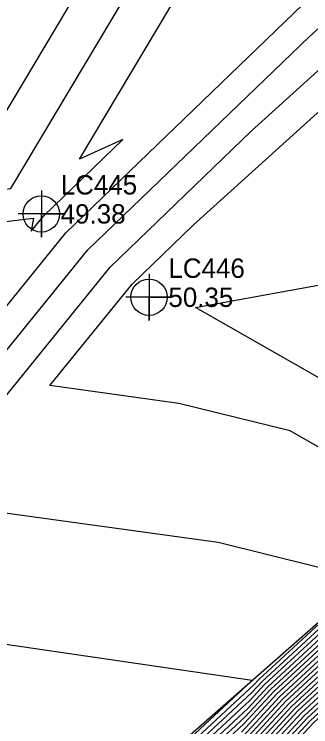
# Model space of a CAD drawing. Extents: x 2188792 to 2191981, y 386090 to 389710.
# Drawn here: x 2190830 to 2190868.2, y 388651.4 to 388743.4 of the extents above; entities that cross this region are included whole.
import ezdxf

# ---------------------------------------------------------------- set-up
doc = ezdxf.new("R2010")
doc.units = 0
for name, color, linetype in [('DTM Contours Major', 7, 'Continuous'), ('DTM Contours Minor', 7, 'Continuous'), ('Exist DTM Breakline', 7, 'Continuous'), ('Exist DTM Regular Point Underwater CELL', 7, 'Continuous'), ('Exist DTM Regular Point Underwater Cogo Elevation', 7, 'Continuous'), ('Exist DTM Regular Point Underwater Cogo Number', 7, 'Continuous')]:
    doc.layers.add(name, color=color, linetype=linetype)

msp = doc.modelspace()

# ---------------------------------------------------------------- linework, layer by layer
at = {"layer": 'DTM Contours Major'}
for points in [[(2190839.713, 388637.144), (2190860.91, 388656.862), (2190861.542, 388657.546), (2190875.52, 388670.452), (2190856.287, 388675.203), (2190817.871, 388680.523), (2190842.362, 388710.749), (2190860.554, 388728.295), (2190887.629, 388752.834)], [(2190838.323, 388746.647), (2190825.141, 388724.528), (2190810.382, 388722.763), (2190806.543, 388724.911), (2190770.033, 388739.157), (2190769.86, 388739.949), (2190760.18, 388739.686), (2190759.583, 388739.673), (2190759.529, 388740.27), (2190755.827, 388744.622)], [(2190938.524, 388737.874), (2190935.596, 388734.272), (2190932.547, 388730.567), (2190927.752, 388726.062), (2190924.74, 388722.303), (2190922.29, 388718.807), (2190919.194, 388717.826), (2190910.043, 388700.164), (2190903.882, 388694.369), (2190903.111, 388693.563), (2190882.24, 388673.686), (2190879.731, 388670.981), (2190863.484, 388655.98), (2190859.581, 388651.757), (2190841.901, 388635.312)], [(2190940.59, 388727.176), (2190936.667, 388723.105), (2190934.006, 388720.257), (2190930.68, 388716.795), (2190927.289, 388713.154), (2190925.294, 388711.121), (2190925.198, 388711.018), (2190922.086, 388708.878), (2190905.214, 388693.009), (2190900.677, 388688.26), (2190883.745, 388672.135), (2190878.534, 388666.517), (2190865.427, 388654.414), (2190858.252, 388646.653)], [(2190939.99, 388723.633), (2190933.949, 388717.368), (2190933.258, 388716.649), (2190927.398, 388710.571), (2190927.072, 388710.199), (2190926.934, 388710.056), (2190923.827, 388706.8), (2190919.471, 388703.806), (2190906.545, 388691.649), (2190898.242, 388682.957), (2190885.251, 388670.585), (2190877.338, 388662.053), (2190867.369, 388652.848), (2190856.923, 388641.549)]]:
    msp.add_lwpolyline(points, dxfattribs=at)
at = {"layer": 'DTM Contours Minor'}
for points in [[(2190750.179, 388747.215), (2190756.085, 388740.27), (2190756.427, 388736.517), (2190760.18, 388736.601), (2190766.688, 388736.777), (2190768.576, 388728.144), (2190794.498, 388718.03), (2190802.647, 388713.47), (2190832.5, 388717.041), (2190832.193, 388715.376), (2190833.811, 388717.373), (2190844.02, 388727.219), (2190838.414, 388724.658), (2190861.965, 388764.175)], [(2190745.449, 388745.541), (2190750.179, 388743.167), (2190752.642, 388740.27), (2190753.271, 388733.361), (2190760.18, 388733.515), (2190763.516, 388733.605), (2190767.119, 388717.132), (2190782.453, 388711.149), (2190794.913, 388704.177), (2190813.811, 388706.437), (2190807.776, 388673.79), (2190839.512, 388712.957), (2190868.02, 388740.452), (2190884.801, 388755.662)], [(2190750.179, 388749.24), (2190757.807, 388740.27), (2190758.005, 388738.095), (2190760.18, 388738.143), (2190768.274, 388738.363), (2190769.305, 388733.65), (2190800.521, 388721.47), (2190806.514, 388718.116), (2190829.56, 388720.873), (2190850.144, 388755.411)], [(2190750.179, 388745.191), (2190754.364, 388740.27), (2190754.849, 388734.939), (2190760.18, 388735.058), (2190765.102, 388735.191), (2190767.848, 388722.638), (2190788.476, 388714.589), (2190798.78, 388708.823), (2190823.156, 388711.739), (2190819.984, 388694.583), (2190836.662, 388715.165), (2190875.486, 388752.61)], [(2190840.15, 388636.778), (2190860.644, 388655.841), (2190861.931, 388657.233), (2190880.688, 388674.552), (2190881.035, 388674.926), (2190884.878, 388678.586), (2190865.567, 388689.612), (2190851.241, 388693.151), (2190834.609, 388695.454), (2190845.212, 388708.54), (2190853.088, 388716.137), (2190885.513, 388745.525), (2190887.967, 388721.983), (2190909.383, 388725.882), (2190911.046, 388729.091), (2190914.765, 388730.269), (2190917.319, 388737.394), (2190917.117, 388740.27), (2190910.194, 388741.595), (2190907.702, 388742.762), (2190890.949, 388750.271)], [(2190840.588, 388636.411), (2190860.378, 388654.82), (2190862.319, 388656.919), (2190880.449, 388673.659), (2190881.336, 388674.616), (2190891.169, 388683.98), (2190853.394, 388705.55), (2190907.444, 388715.391), (2190913.083, 388726.275), (2190920.496, 388728.622), (2190920.848, 388729.125), (2190921.28, 388729.665), (2190930.636, 388738.454), (2190931.207, 388739.148), (2190931.754, 388739.822), (2190931.549, 388741.623), (2190930.196, 388741.866), (2190922.055, 388742.13), (2190920.195, 388749.335)], [(2190841.463, 388635.678), (2190859.847, 388652.778), (2190863.096, 388656.293), (2190879.97, 388671.874), (2190881.939, 388673.996), (2190903.598, 388694.623), (2190903.615, 388694.641), (2190903.752, 388694.77), (2190917.157, 388720.642), (2190921.692, 388722.078), (2190923.443, 388724.577), (2190925.595, 388727.263), (2190931.91, 388733.196), (2190934.133, 388735.898), (2190936.267, 388738.523), (2190935.467, 388745.541)], [(2190841.026, 388636.045), (2190860.112, 388653.799), (2190862.708, 388656.606), (2190880.21, 388672.767), (2190881.637, 388674.306), (2190897.461, 388689.375), (2190878.79, 388700.036), (2190905.504, 388704.9), (2190915.12, 388723.459), (2190921.094, 388725.35), (2190922.145, 388726.851), (2190923.438, 388728.464), (2190931.273, 388735.825), (2190932.67, 388737.523), (2190934.011, 388739.173), (2190933.508, 388743.582)], [(2190940.78, 388737.225), (2190937.06, 388732.647), (2190933.184, 388727.938), (2190929.909, 388724.861), (2190926.037, 388720.029), (2190922.888, 388715.535), (2190921.231, 388715.01), (2190916.335, 388705.559), (2190904.148, 388694.097), (2190902.624, 388692.502), (2190882.541, 388673.376), (2190879.492, 388670.088), (2190863.873, 388655.667), (2190859.315, 388650.736)], [(2190938.523, 388731.022), (2190933.821, 388725.309), (2190932.067, 388723.66), (2190927.335, 388717.755), (2190923.486, 388712.263), (2190923.268, 388712.194), (2190922.626, 388710.954), (2190904.414, 388693.825), (2190902.137, 388691.442), (2190882.842, 388673.065), (2190879.252, 388669.195), (2190864.261, 388655.354), (2190859.049, 388649.716)], [(2190939.986, 388729.397), (2190934.459, 388722.68), (2190934.224, 388722.459), (2190932.239, 388719.982), (2190928.569, 388716.162), (2190928.175, 388715.739), (2190924.088, 388711.576), (2190924.059, 388711.545), (2190923.132, 388710.907), (2190904.681, 388693.553), (2190901.651, 388690.381), (2190883.143, 388672.755), (2190879.013, 388668.303), (2190864.65, 388655.04), (2190858.784, 388648.695)], [(2190940.753, 388728.081), (2190935.524, 388722.655), (2190934.304, 388721.35), (2190929.624, 388716.479), (2190927.732, 388714.446), (2190924.691, 388711.348), (2190924.629, 388711.281), (2190922.609, 388709.893), (2190904.947, 388693.281), (2190901.164, 388689.32), (2190883.444, 388672.445), (2190878.774, 388667.41), (2190865.038, 388654.727), (2190858.518, 388647.674)], [(2190940.045, 388724.046), (2190933.683, 388717.449), (2190933.264, 388717.012), (2190927.09, 388710.609), (2190926.869, 388710.357), (2190926.722, 388710.205), (2190924.616, 388707.997), (2190919.994, 388704.821), (2190906.279, 388691.921), (2190898.729, 388684.018), (2190884.95, 388670.895), (2190877.577, 388662.946), (2190866.98, 388653.161), (2190857.189, 388642.57)], [(2190940.062, 388724.42), (2190933.417, 388717.529), (2190933.269, 388717.375), (2190926.781, 388710.646), (2190926.666, 388710.515), (2190926.511, 388710.354), (2190925.405, 388709.195), (2190920.517, 388705.835), (2190906.013, 388692.193), (2190899.216, 388685.078), (2190884.649, 388671.205), (2190877.816, 388663.839), (2190866.592, 388653.475), (2190857.455, 388643.59)], [(2190938.953, 388724.006), (2190933.408, 388718.071), (2190932.792, 388717.429), (2190927.596, 388711.849), (2190926.473, 388710.684), (2190926.464, 388710.673), (2190926.299, 388710.503), (2190926.194, 388710.392), (2190921.04, 388706.849), (2190905.746, 388692.465), (2190899.703, 388686.139), (2190884.348, 388671.515), (2190878.056, 388664.731), (2190866.203, 388653.788), (2190857.72, 388644.611)], [(2190939.936, 388723.22), (2190934.215, 388717.288), (2190933.252, 388716.286), (2190927.706, 388710.533), (2190927.275, 388710.042), (2190927.145, 388709.907), (2190923.038, 388705.603), (2190918.948, 388702.792), (2190906.812, 388691.377), (2190897.755, 388681.897), (2190885.552, 388670.275), (2190877.098, 388661.16), (2190867.757, 388652.535), (2190856.657, 388640.528)], [(2190937.81, 388723.556), (2190933.707, 388719.164), (2190931.736, 388717.112), (2190926.847, 388711.861), (2190925.897, 388710.894), (2190925.768, 388710.754), (2190921.563, 388707.864), (2190905.48, 388692.737), (2190900.19, 388687.199), (2190884.046, 388671.825), (2190878.295, 388665.624), (2190865.815, 388654.101), (2190857.986, 388645.632)], [(2190939.826, 388722.394), (2190934.747, 388717.127), (2190933.241, 388715.559), (2190928.323, 388710.458), (2190927.681, 388709.726), (2190927.568, 388709.609), (2190921.46, 388703.208), (2190917.902, 388700.763), (2190907.345, 388690.833), (2190896.781, 388679.775), (2190886.154, 388669.655), (2190876.62, 388659.375), (2190868.534, 388651.909), (2190856.126, 388638.486)], [(2190939.881, 388722.807), (2190934.481, 388717.207), (2190933.247, 388715.923), (2190928.014, 388710.496), (2190927.478, 388709.884), (2190927.357, 388709.758), (2190922.249, 388704.405), (2190918.425, 388701.777), (2190907.078, 388691.105), (2190897.268, 388680.836), (2190885.853, 388669.965), (2190876.859, 388660.267), (2190868.145, 388652.222), (2190856.392, 388639.507)], [(2190839.275, 388637.511), (2190860.676, 388657.418), (2190809.477, 388664.875), (2190806.702, 388664.729), (2190804.316, 388666.323), (2190803.118, 388667.941), (2190771.725, 388670.489), (2190751.171, 388671.337), (2190745.568, 388678.882), (2190729.018, 388686.389)]]:
    msp.add_lwpolyline(points, dxfattribs=at)
at = {"layer": 'Exist DTM Breakline'}
msp.add_lwpolyline([(2190838.625, 388638.055), (2190880.842, 388675.125), (2190923.576, 388711.769)], dxfattribs=at)
at = {"layer": 'Exist DTM Regular Point Underwater CELL'}
for points in [[(2190833.505, 388720.611), (2190833.505, 388714.611), (2190833.505, 388717.611), (2190836.505, 388717.611), (2190830.505, 388717.611)], [(2190847.388, 388709.855), (2190847.388, 388703.855), (2190847.388, 388706.855), (2190850.388, 388706.855), (2190844.388, 388706.855)]]:
    msp.add_lwpolyline(points, dxfattribs=at)
for centre in [(2190833.505, 388717.611), (2190847.388, 388706.855)]:
    msp.add_circle(centre, 2.344, dxfattribs=at)

# ---------------------------------------------------------------- texts
at = {"layer": 'Exist DTM Regular Point Underwater Cogo Elevation'}
for s, p in [('49.38', (2190836.005, 388716.361)), ('50.35', (2190849.888, 388705.605))]:
    msp.add_text(s, height=2.5, dxfattribs=at).set_placement(p)
at = {"layer": 'Exist DTM Regular Point Underwater Cogo Number'}
for s, p in [('LC445', (2190836.005, 388720.111)), ('LC446', (2190849.888, 388709.355))]:
    msp.add_text(s, height=2.5, dxfattribs=at).set_placement(p)

doc.saveas('drawing.dxf')
